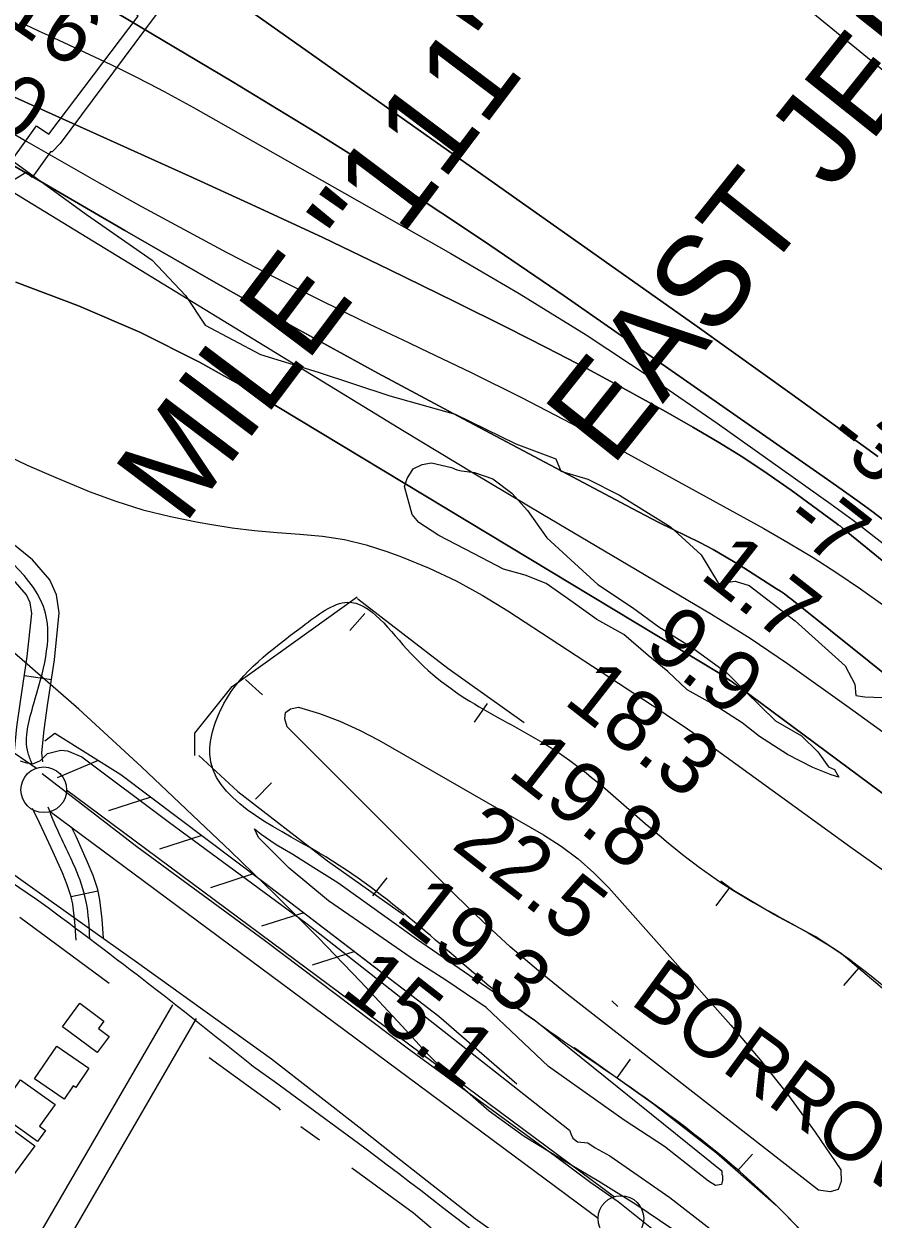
# Model space of a CAD drawing. Extents: x 3598634 to 3636690, y 517270 to 542944.
# Drawn here: x 3627174 to 3628104, y 531960 to 533267 of the extents above; entities that cross this region are included whole.
import ezdxf

# ---------------------------------------------------------------- set-up
doc = ezdxf.new("R2010")
doc.units = 0
for name, color, linetype in [('V-BLDG-OTLN', 7, 'Continuous'), ('V-BORW-IDEN', 7, 'Continuous'), ('V-BORW-LINE', 7, 'Continuous'), ('V-CHAN-DOCK', 7, 'Continuous'), ('V-CHAN-NAID', 7, 'Continuous'), ('V-FLOD-BASE', 7, 'Continuous'), ('V-LEVE-TOET', 7, 'Continuous'), ('V-RIVR-EDGE', 7, 'Continuous'), ('V-RIVR-RANG', 7, 'Continuous'), ('V-ROAD-CNTR', 7, 'Continuous'), ('V-RRAP-FSHR', 7, 'Continuous'), ('V-SITE-VEGE', 7, 'Continuous'), ('V-SURV-LINE', 7, 'Continuous'), ('V-TOPO-DPTH', 7, 'Continuous'), ('V-TOPO-MINR', 7, 'Continuous'), ('V-TOPO-SHOR', 7, 'Continuous'), ('V-TOPO-WATR', 7, 'Continuous')]:
    doc.layers.add(name, color=color, linetype=linetype)

msp = doc.modelspace()

# ---------------------------------------------------------------- linework, layer by layer
at = {"layer": 'V-BLDG-OTLN'}
for points in [[(3627254.6, 532142), (3627216.6, 532170.3), (3627235.7, 532196), (3627262.1, 532176.3), (3627256.1, 532168.3), (3627267.7, 532159.6)], [(3627218.4, 532091), (3627185.9, 532113.2), (3627210.4, 532149.1), (3627245.6, 532125), (3627231.3, 532104), (3627228.5, 532105.8)], [(3627189.3, 532044.8), (3627145.1, 532076.3), (3627170.7, 532112.3), (3627208.6, 532085.3), (3627191.7, 532061.5), (3627198, 532057)], [(3627160.2, 532004.5), (3627128.8, 532027.4), (3627155, 532063.1), (3627186.3, 532040.2)]]:
    msp.add_lwpolyline(points, close=True, dxfattribs=at)
at = {"layer": 'V-BORW-LINE'}
for p, q in [((3627547.6, 532622.4), (3627531.1, 532603.6)), ((3627416.8, 532550.1), (3627435.4, 532533.4)), ((3627681.5, 532524), (3627667.3, 532503.4)), ((3627427.9, 532419.4), (3627445.5, 532437.2)), ((3627556.4, 532313.5), (3627572, 532333.1)), ((3627946.6, 532322.5), (3627931.7, 532302.4)), ((3628087.6, 532234.5), (3628071.4, 532215.4)), ((3627823.5, 532114.4), (3627838, 532134.8)), ((3627955, 532012.3), (3627971.5, 532031.1))]:
    msp.add_line(p, q, dxfattribs=at)
for points in [[(3627361.5, 532467.2), (3627361.5, 532491.4), (3627402.3, 532542.4), (3627539.1, 532640.5)], [(3627539.5, 532638.7), (3627540, 532638.4), (3627638.4, 532562.4), (3627721.7, 532503.1)], [(3627365.9, 532467.2), (3627408.4, 532427.8), (3627506.8, 532351.9), (3627590.1, 532292.6)], [(3628481.6, 531892.1), (3628457.7, 531916), (3628411.4, 531962.5), (3628369, 532002.3), (3628325.4, 532040.9), (3628263.4, 532089.7), (3628200.8, 532137.6), (3628135, 532194.3), (3628068.8, 532250.5), (3628040.3, 532269.2), (3627994.9, 532293.1), (3627950.9, 532319.3), (3627937.1, 532329.6)], [(3627776.5, 532147.8), (3627778.4, 532146.5), (3627863.5, 532085.9), (3627932.2, 532032.4), (3627997.6, 531975), (3628049.2, 531922.6), (3628100.5, 531870.1), (3628160.1, 531814), (3628219.8, 531758), (3628283.4, 531694.1), (3628286.8, 531690.8)]]:
    msp.add_lwpolyline(points, dxfattribs=at)
msp.add_spline([(3628525.3, 531852.3), (3628559.2, 531833.7), (3628547.4, 531783.5), (3628470.3, 531713.6), (3628414.6, 531655.1), (3628347, 531631.5), (3628219.8, 531758), (3628100.5, 531870.1), (3627997.6, 531975), (3627863.5, 532085.9), (3627693.2, 532207.2), (3627497.3, 532360.5), (3627377.9, 532468.8), (3627393.4, 532524), (3627479.3, 532608.3), (3627528.6, 532634.7), (3627597.7, 532578.7), (3627759.4, 532470.2), (3627854.1, 532392.8), (3627950.9, 532319.3), (3628068.8, 532250.5), (3628200.8, 532137.6), (3628325.4, 532040.9), (3628411.4, 531962.5), (3628504.8, 531868.9), (3628526.4, 531851.7)], degree=3, dxfattribs=at)
at = {"layer": 'V-CHAN-DOCK'}
msp.add_lwpolyline([(3626996.4, 532869.1), (3627070.6, 532991.9), (3627075.8, 533004.2), (3627126.9, 533073.2), (3627148.9, 533100.7), (3627188.4, 533155.7), (3627201.9, 533146.5), (3627299.4, 533275.8), (3627285.9, 533287.4), (3627293.5, 533296.8), (3627319.2, 533277.6), (3627214.2, 533136.6), (3627205.4, 533127.2), (3627203.7, 533127.2), (3627183.4, 533099.1), (3627176.9, 533104.9), (3627154.8, 533091.4), (3627084.6, 533000.7), (3627074.1, 532987.8), (3627016.7, 532877.3), (3627009.8, 532864.5), (3626996.4, 532869.1)], dxfattribs=at)
at = {"layer": 'V-FLOD-BASE'}
msp.add_lwpolyline([(3627194.5, 532447.2), (3627297.9, 532367.5), (3627437.9, 532264.9), (3627593.8, 532147.1), (3627756.2, 532028.8), (3627794.6, 532000.1), (3627824.8, 531979), (3627905.1, 531915.1), (3627964.2, 531854), (3628065.4, 531751.6)], dxfattribs=at)
at = {"layer": 'V-LEVE-TOET'}
for points in [[(3628053.5, 531625.9), (3627910.4, 531765.5), (3627832.4, 531834.1), (3627734.3, 531912.1), (3627720.7, 531923.2), (3627668.2, 531960.1), (3627581.9, 532028.1), (3627541.1, 532060.3), (3627445.4, 532134.8), (3627297.8, 532240.8), (3627243.8, 532279.4), (3627173.8, 532329.3), (3627098.2, 532383.2), (3627007.2, 532448.2), (3626927.5, 532506.2), (3626889.7, 532536.7), (3626880.2, 532544.3), (3626872.5, 532549.6), (3626782.8, 532604), (3626662.9, 532690.2), (3626586.7, 532747.6), (3626458.6, 532829.6), (3626352.3, 532906.9)], [(3627170.3, 532461.3), (3627177.3, 532459), (3627179.7, 532458.6), (3627184.4, 532457.8), (3627188.5, 532459.6), (3627192.6, 532461.4), (3627200.3, 532469.1), (3627215, 532472.7), (3627222.1, 532472.1), (3627238, 532465.7), (3627333.7, 532393.6), (3627483.1, 532284.1), (3627690.5, 532121.1), (3627771.4, 532057.2), (3627773.2, 532052.5), (3627775, 532048.4), (3627780.3, 532044.3), (3627780.3, 532044.3), (3627791.5, 532043.2)], [(3627791.5, 532043.2), (3627799.7, 532037.9), (3627815.7, 532029.1), (3627881.2, 531983.4), (3627925.5, 531949.4), (3627981.1, 531893.7), (3628104.7, 531776)]]:
    msp.add_lwpolyline(points, dxfattribs=at)
at = {"layer": 'V-RIVR-EDGE'}
msp.add_lwpolyline([(3627157.7, 533120.7), (3627242.8, 533058.7), (3627314.7, 533008.7), (3627351.2, 532970.2), (3627372.7, 532937.7), (3627433.3, 532905.7), (3627496.3, 532886.4), (3627574.9, 532860.3), (3627646.3, 532840.4), (3627712.8, 532807.8), (3627756.6, 532791.5), (3627762, 532778.2), (3627791.4, 532769.2), (3627826.1, 532751.7), (3627881.9, 532717.3), (3627915.4, 532686.6), (3627934.6, 532655.3), (3627952.6, 532657.7), (3627968.2, 532652.9), (3628018.5, 532614.3), (3628073, 532565), (3628083.8, 532545.1), (3628084.9, 532532.5), (3628094.5, 532531.3), (3628114.3, 532530.6)], dxfattribs=at)
at = {"layer": 'V-ROAD-CNTR'}
for p, q in [((3627175, 532554.6), (3627204.6, 532550.1)), ((3627226.1, 532312.7), (3627255.5, 532319))]:
    msp.add_line(p, q, dxfattribs=at)
for points in [[(3625809.1, 533255.3), (3626311.2, 532906.7), (3627185.9, 532311.4)], [(3627195.3, 532460), (3627194.2, 532469.8), (3627196.7, 532495), (3627200.3, 532521.8), (3627208, 532571.5), (3627213.2, 532623.1), (3627210.2, 532642.8), (3627202.7, 532659), (3627184, 532681.2), (3627118.5, 532734), (3627059.1, 532793.5), (3627029.8, 532819.4)], [(3627164.2, 532471.8), (3627166.9, 532498.5), (3627170.6, 532526.1), (3627178.2, 532575.3), (3627183, 532622.4), (3627181.2, 532634.1), (3627177.2, 532642.8), (3627162.9, 532659.7), (3627098.4, 532711.7), (3627038.6, 532771.7), (3627013.2, 532794.1)], [(3627231.6, 532265.2), (3627230.2, 532285.2), (3627227.9, 532304.4), (3627226.2, 532312.6), (3627221.9, 532325.4), (3627216.6, 532338.5), (3627204.2, 532366), (3627191.6, 532393.5), (3627183.7, 532409.1)], [(3627261.6, 532267.3), (3627260.1, 532288), (3627257.6, 532309.3), (3627255.2, 532320.5), (3627250.1, 532335.8), (3627244.1, 532350.4), (3627231.5, 532378.5), (3627226.7, 532388.7)], [(3627336.9, 532194.3), (3627187.7, 531937)], [(3627362.9, 532179.3), (3627213.6, 531921.9)]]:
    msp.add_lwpolyline(points, dxfattribs=at)
for centre, radius, start, end in [((3623419.3, 527183), 6363, 51.00374, 53.70453), ((3623237.6, 526281.9), 7190.3, 50.47907, 54.39937)]:
    msp.add_arc(centre, radius, start, end, dxfattribs=at)
for points in [[(3627183.7, 532457.2), (3627179.1, 532469.6), (3627185.4, 532524), (3627198.1, 532622.8), (3627108.5, 532722.9), (3626985.7, 532838.2), (3626831.3, 532931.4), (3626691.9, 532999.5), (3626588.9, 533086.9), (3626555.5, 533200.3), (3626555.1, 533269.9), (3626552.3, 533350.4), (3626554.7, 533396.7)], [(3627246.6, 532266.3), (3627242.7, 532306.8), (3627230.4, 532344.4), (3627205.1, 532400), (3627201.1, 532410.6)]]:
    msp.add_spline(points, degree=3, dxfattribs=at)
at = {"layer": 'V-RRAP-FSHR'}
for p, q in [((3627255.9, 532461.7), (3627211, 532442.7)), ((3627313.3, 532421.6), (3627266.9, 532406.5)), ((3627369.2, 532379.6), (3627322.8, 532364.4)), ((3627425.2, 532337.5), (3627378.7, 532322.4)), ((3627480.8, 532295), (3627434.3, 532280.3)), ((3627536.4, 532252.5), (3627489.8, 532237.7))]:
    msp.add_line(p, q, dxfattribs=at)
for points in [[(3627197.5, 532483), (3627208.4, 532491.5), (3627280.4, 532446.3), (3627437, 532328.6), (3627628.4, 532182), (3627713.9, 532107.9)], [(3627197.5, 532483), (3627208.4, 532491.5), (3627280.4, 532446.3), (3627437, 532328.6), (3627564.4, 532231)], [(3627691.9, 532126.9), (3627713.9, 532107.9)]]:
    msp.add_lwpolyline(points, dxfattribs=at)
at = {"layer": 'V-SITE-VEGE'}
for points in [[(3627642.2, 532781.9), (3627648.1, 532779.6), (3627653.4, 532778.4), (3627667.6, 532776.7), (3627687.6, 532769.7), (3627708.3, 532753.9), (3627725.5, 532735.1), (3627746.8, 532705.1), (3627772.9, 532681), (3627802.4, 532654), (3627840.3, 532628.8), (3627869.2, 532607.7), (3627905.9, 532584.9), (3627943.7, 532557.3), (3627963.8, 532537.3), (3627997, 532505), (3628025.3, 532488.7), (3628043.1, 532471), (3628054.9, 532454.6), (3628061.4, 532451.7), (3628066.1, 532443.4), (3628057.9, 532445.7), (3628037.8, 532453.9), (3628010.1, 532468), (3627979.3, 532487.9), (3627960.4, 532502.6), (3627929.7, 532522.5), (3627900.1, 532538.9), (3627878.9, 532558.8), (3627857.6, 532576.4), (3627830.9, 532599.3), (3627801.4, 532615.7), (3627775.4, 532634.5), (3627745.9, 532655), (3627722.8, 532664.3), (3627699.2, 532670.7), (3627667.3, 532687.7), (3627628.3, 532707.6), (3627606.5, 532721.7), (3627599.4, 532730.5), (3627591, 532761.1), (3627593.9, 532770), (3627600.4, 532780.6), (3627610.4, 532785.3), (3627620.4, 532787.1)], [(3627938.1, 532012.6), (3627938.1, 532009.1), (3627938.7, 532007.3), (3627938.7, 532002.6), (3627937.6, 531997.9), (3627931.1, 531996.7), (3627923.4, 532001.4), (3627875.5, 532039.5), (3627831.2, 532068.2), (3627748.5, 532126.8), (3627680.4, 532191.4), (3627636.1, 532221.3), (3627601.8, 532243), (3627562.8, 532270), (3627507.9, 532308.1), (3627464.7, 532343.9), (3627431, 532377.3), (3627426.8, 532386.8), (3627433.9, 532380.9), (3627450.4, 532369.7), (3627468.8, 532359.2), (3627491.8, 532344.6), (3627517.8, 532328.2), (3627604.1, 532266.6), (3627733.5, 532177.5)]]:
    msp.add_lwpolyline(points, close=True, dxfattribs=at)
at = {"layer": 'V-SURV-LINE'}
for points in [[(3626465.7, 532948.9), (3627188.2, 532453.2)], [(3627221.2, 532429.6), (3627820.6, 531984.4)], [(3627802.7, 531960.4), (3627203.3, 532405.5)]]:
    msp.add_lwpolyline(points, dxfattribs=at)
for centre in [(3627196.2, 532429.5), (3627827.7, 531960.5)]:
    msp.add_circle(centre, 25, dxfattribs=at)
at = {"layer": 'V-TOPO-DPTH'}
for points in [[(3627876.4, 533411.5), (3628302.4, 533063.1), (3628310.8, 533056), (3628319.1, 533048.8), (3628327.3, 533041.4), (3628335.3, 533033.9), (3628466.4, 532908), (3628539.1, 532836.7), (3628610.9, 532764.5)], [(3627876.4, 533411.5), (3628302.4, 533063.1), (3628310.8, 533056), (3628319.1, 533048.8), (3628327.3, 533041.4), (3628335.3, 533033.9), (3628466.4, 532908), (3628539.1, 532836.7), (3628610.9, 532764.5)], [(3627294.4, 533372.1), (3627911.1, 532936.1), (3627945.8, 532911.5), (3627980.4, 532886.8), (3628015, 532862), (3628049.4, 532837.2), (3628099.5, 532801), (3628108.9, 532794.2)], [(3628108.9, 532794.2), (3628099.5, 532801), (3628049.4, 532837.2), (3628015, 532862), (3627980.4, 532886.8), (3627945.8, 532911.5), (3627911.1, 532936.1), (3627294.4, 533372.1)], [(3627251.3, 533294.4), (3627402.4, 533204.4), (3627494.7, 533148.1), (3627586.1, 533090.4), (3627676.3, 533030.8), (3627765.7, 532969.9), (3628053.7, 532769), (3628069.9, 532757.5), (3628086.1, 532745.9), (3628102.1, 532734.2), (3628118.1, 532722.3), (3628233.7, 532635), (3628307.6, 532579.6), (3628381.6, 532524.4), (3628455.9, 532469.6), (3628530.3, 532414.9), (3628708.7, 532284.7)], [(3628708.7, 532284.7), (3628530.3, 532414.9), (3628455.9, 532469.6), (3628381.6, 532524.4), (3628307.6, 532579.6), (3628233.7, 532635), (3628118.1, 532722.3), (3628102.1, 532734.2), (3628086.1, 532745.9), (3628069.9, 532757.5), (3628053.7, 532769), (3627765.7, 532969.9), (3627676.3, 533030.8), (3627586.1, 533090.4), (3627494.7, 533148.1), (3627402.4, 533204.4), (3627251.3, 533294.4)], [(3628594.5, 532288.4), (3628542.3, 532330.9), (3628070.3, 532715.8), (3628067.9, 532717.7), (3628065.5, 532719.5), (3628063.1, 532721.3), (3628060.7, 532723.1), (3628013.8, 532757.2), (3627987.6, 532775.5), (3627961, 532793.3), (3627933.8, 532810.1), (3627906.3, 532826.3), (3627876.5, 532843.2), (3627833.6, 532867.1), (3627790.4, 532890.5), (3627746.8, 532913.1), (3627703, 532935.3), (3627646.5, 532963.3), (3627574.1, 532998.6), (3627501.4, 533033.5), (3627428.3, 533067.5), (3627355, 533101), (3627137.9, 533198.7)], [(3627137.9, 533198.7), (3627355, 533101), (3627428.3, 533067.5), (3627501.4, 533033.5), (3627574.1, 532998.6), (3627646.5, 532963.3), (3627703, 532935.3), (3627746.8, 532913.1), (3627790.4, 532890.5), (3627833.6, 532867.1), (3627876.5, 532843.2), (3627906.3, 532826.3), (3627933.8, 532810.1), (3627961, 532793.3), (3627987.6, 532775.5), (3628013.8, 532757.2), (3628060.7, 532723.1), (3628063.1, 532721.3), (3628065.5, 532719.5), (3628067.9, 532717.7), (3628070.3, 532715.8), (3628542.3, 532330.9), (3628594.5, 532288.4)], [(3628592.7, 532173.1), (3628526.6, 532226.8), (3628460.2, 532280.4), (3628393.8, 532333.8), (3628014.8, 532637.6), (3628010.7, 532640.7), (3628006.6, 532643.8), (3628002.4, 532646.7), (3627998.1, 532649.5), (3627957, 532675.5), (3627942.8, 532684), (3627928.5, 532692.3), (3627913.9, 532700), (3627899.1, 532707.4), (3627884.2, 532714.6), (3627869.3, 532721.9), (3627854.6, 532729.4), (3627839.9, 532737.1), (3627655.1, 532835.1), (3627561.8, 532885.2), (3627468.9, 532936.2), (3627376.7, 532988.3), (3627284.8, 533041.1), (3627134.3, 533128.9)], [(3627134.3, 533128.9), (3627284.8, 533041.1), (3627376.7, 532988.3), (3627468.9, 532936.2), (3627561.8, 532885.2), (3627655.1, 532835.1), (3627839.9, 532737.1), (3627854.6, 532729.4), (3627869.3, 532721.9), (3627884.2, 532714.6), (3627899.1, 532707.4), (3627913.9, 532700), (3627928.5, 532692.3), (3627942.8, 532684), (3627957, 532675.5), (3627998.1, 532649.5), (3628002.4, 532646.7), (3628006.6, 532643.8), (3628010.7, 532640.7), (3628014.8, 532637.6), (3628393.8, 532333.8), (3628460.2, 532280.4), (3628526.6, 532226.8), (3628592.7, 532173.1)], [(3628569.6, 532080.2), (3628488.4, 532143.7), (3628406.8, 532206.6), (3628324.6, 532268.9), (3628242.1, 532330.6), (3627957.3, 532541.8), (3627955.3, 532543.2), (3627951.3, 532546.1), (3627949.3, 532547.5), (3627947.2, 532549.1), (3627943.4, 532551.6), (3627941.6, 532552.9), (3627937.8, 532555.4), (3627935.9, 532556.6), (3627934, 532557.8), (3627430.4, 532861.4), (3627366.5, 532897.2), (3627301.3, 532930.1), (3627234.2, 532958.9), (3627165.7, 532984.8)]]:
    msp.add_lwpolyline(points, dxfattribs=at)
at = {"layer": 'V-TOPO-MINR'}
for points in [[(3627876.4, 533411.5), (3628302.4, 533063.1), (3628310.8, 533056), (3628319.1, 533048.8), (3628327.3, 533041.4), (3628335.3, 533033.9), (3628466.4, 532908), (3628539.1, 532836.7), (3628610.9, 532764.5)], [(3627294.4, 533372.1), (3627911.1, 532936.1), (3627945.8, 532911.5), (3627980.4, 532886.8), (3628015, 532862), (3628049.4, 532837.2), (3628099.5, 532801), (3628108.9, 532794.2)], [(3626795.2, 533295), (3626869, 533254.4), (3626942.4, 533212.8), (3627076.3, 533135.5), (3627082.3, 533131.9), (3627088.4, 533128.3), (3627094.5, 533124.7), (3627100.5, 533121.1), (3627515.3, 532867.7), (3627590.7, 532821.9), (3627666.2, 532776.3), (3627741.9, 532731), (3627817.7, 532686), (3627926.8, 532621.5), (3627948, 532608.6), (3627969, 532595.3), (3627989.7, 532581.6), (3628010.1, 532567.5), (3628075, 532521.4), (3628127.3, 532483.5), (3628179.1, 532444.9), (3628230, 532405.1), (3628280.3, 532364.6), (3628746.9, 531981)], [(3627251.3, 533294.4), (3627402.4, 533204.4), (3627494.7, 533148.1), (3627586.1, 533090.4), (3627676.3, 533030.8), (3627765.7, 532969.9), (3628053.7, 532769), (3628069.9, 532757.5), (3628086.1, 532745.9), (3628102.1, 532734.2), (3628118.1, 532722.3), (3628233.7, 532635), (3628307.6, 532579.6), (3628381.6, 532524.4), (3628455.9, 532469.6), (3628530.3, 532414.9), (3628708.7, 532284.7)], [(3627171.6, 533268.6), (3627181.4, 533263.9), (3627191.2, 533259.3), (3627201, 533254.8), (3627229.8, 533241.5), (3627246.3, 533233.8), (3627262.8, 533226), (3627279.3, 533218), (3627295.6, 533210), (3627311.9, 533201.7), (3627328.1, 533193.3), (3627344.1, 533184.6), (3627360.1, 533175.8), (3627641.7, 533016), (3627716.2, 532972.2), (3627789.7, 532927), (3627861.9, 532879.5), (3627933.1, 532830.6), (3628057.9, 532741.9), (3628065.9, 532736.2), (3628073.9, 532730.3), (3628081.8, 532724.3), (3628089.7, 532718.3), (3628315.5, 532542.2)], [(3627137.9, 533198.7), (3627355, 533101), (3627428.3, 533067.5), (3627501.4, 533033.5), (3627574.1, 532998.6), (3627646.5, 532963.3), (3627703, 532935.3), (3627746.8, 532913.1), (3627790.4, 532890.5), (3627833.6, 532867.1), (3627876.5, 532843.2), (3627906.3, 532826.3), (3627933.8, 532810.1), (3627961, 532793.3), (3627987.6, 532775.5), (3628013.8, 532757.2), (3628060.7, 532723.1), (3628063.1, 532721.3), (3628065.5, 532719.5), (3628067.9, 532717.7), (3628070.3, 532715.8), (3628542.3, 532330.9), (3628594.5, 532288.4)], [(3627148.2, 533155.8), (3627177.6, 533138.8), (3627210.8, 533119.7), (3627256.9, 533093.4), (3627303.1, 533067.6), (3627349.8, 533042.2), (3627396.6, 533017.3), (3627399.4, 533015.8), (3627447.9, 532990.7), (3627496.7, 532966.1), (3627545.8, 532942.2), (3627595.1, 532918.7), (3627608, 532912.7), (3627663.7, 532886.1), (3627719, 532858.7), (3627773.7, 532830.2), (3627828.1, 532801), (3627984.1, 532715.2), (3628011.2, 532699.7), (3628037.9, 532683.7), (3628064, 532666.8), (3628089.8, 532649.3), (3628116.6, 532630.4)], [(3627165.7, 532984.8), (3627234.2, 532958.9), (3627301.3, 532930.1), (3627366.5, 532897.2), (3627430.4, 532861.4), (3627934, 532557.8), (3627935.9, 532556.6), (3627937.8, 532555.4), (3627941.6, 532552.9), (3627943.4, 532551.6), (3627947.2, 532549.1), (3627949.3, 532547.5), (3627951.3, 532546.1), (3627955.3, 532543.2), (3627957.3, 532541.8), (3628242.1, 532330.6), (3628324.6, 532268.9), (3628406.8, 532206.6), (3628488.4, 532143.7), (3628569.6, 532080.2)], [(3627147.4, 532799.1), (3627178.1, 532784.7), (3627209.3, 532771.1), (3627240.7, 532758), (3627245.9, 532755.9), (3627275.1, 532745.3), (3627304.7, 532735.9), (3627334.8, 532728.4), (3627365.3, 532722.1), (3627377.8, 532719.9), (3627402.3, 532716.1), (3627426.9, 532713), (3627451.7, 532710.8), (3627476.4, 532709.2), (3627501, 532707), (3627525.3, 532703.3), (3627549.1, 532697.3), (3627572.7, 532689.8), (3627587.5, 532684.2), (3627617.8, 532671.8), (3627647.3, 532658), (3627675.9, 532642.3), (3627703.9, 532625.4), (3627871.4, 532515.8), (3627883.1, 532508), (3627894.8, 532500.1), (3627906.3, 532492), (3627917.8, 532483.8), (3628079.4, 532366.9), (3628143.6, 532321.1)], [(3627883.4, 531949.1), (3627844, 531976), (3627803.5, 532001.2), (3627762.3, 532025.3), (3627722, 532050.3), (3627683.6, 532077.8), (3627648, 532108.9), (3627614.3, 532142.4), (3627588.4, 532170.8), (3627542.8, 532219.8), (3627496.4, 532268.1), (3627449, 532315.5), (3627400.9, 532362.1), (3627303.3, 532454.5), (3627234.4, 532517.6), (3627164.1, 532579)], [(3628011.1, 532095.2), (3628040.3, 532055), (3628068.2, 532013.9), (3628068.8, 532001.1), (3628065.5, 531992.4), (3628056.6, 531989.9), (3628043.9, 531991.5), (3627769, 532206), (3627737.4, 532231.6), (3627706.5, 532257.9), (3627676.6, 532285.4), (3627647.4, 532313.6), (3627462.6, 532498.5), (3627459.9, 532507.2), (3627460.6, 532514), (3627466.1, 532517.9), (3627475, 532520), (3627497.8, 532512.9), (3627520.1, 532504.7), (3627541.7, 532494.7), (3627562.9, 532483.7), (3627743, 532380.3), (3627762.5, 532367.8), (3627781.1, 532354.1), (3627798.2, 532338.7), (3627814.5, 532322.2), (3627948, 532171.9), (3627980.2, 532134), (3628011.1, 532095.2)]]:
    msp.add_lwpolyline(points, dxfattribs=at)
at = {"layer": 'V-TOPO-SHOR'}
for p, q in [((3627169.9, 532290), (3627267.9, 532218)), ((3627817.6, 532198.7), (3627824.4, 532192.6)), ((3627477.4, 532061.1), (3627498, 532046.5))]:
    msp.add_line(p, q, dxfattribs=at)
for points in [[(3627377.1, 532136.6), (3627453.2, 532081.6), (3627454.9, 532079.2)], [(3627533.4, 532016), (3627600.7, 531966.8), (3627620.2, 531950.4)]]:
    msp.add_lwpolyline(points, dxfattribs=at)
at = {"layer": 'V-TOPO-WATR'}
msp.add_lwpolyline([(3627134.3, 533128.9), (3627284.8, 533041.1), (3627376.7, 532988.3), (3627468.9, 532936.2), (3627561.8, 532885.2), (3627655.1, 532835.1), (3627839.9, 532737.1), (3627854.6, 532729.4), (3627869.3, 532721.9), (3627884.2, 532714.6), (3627899.1, 532707.4), (3627913.9, 532700), (3627928.5, 532692.3), (3627942.8, 532684), (3627957, 532675.5), (3627998.1, 532649.5), (3628002.4, 532646.7), (3628006.6, 532643.8), (3628010.7, 532640.7), (3628014.8, 532637.6), (3628393.8, 532333.8), (3628460.2, 532280.4), (3628526.6, 532226.8), (3628592.7, 532173.1)], dxfattribs=at)

# ---------------------------------------------------------------- texts
at = {"layer": 'V-BORW-IDEN'}
msp.add_text('BORROW PIT', height=64, rotation=323.7927, dxfattribs=at).set_placement((3627836.3, 532196.2))
at = {"layer": 'V-CHAN-NAID'}
for s, rotation, p in [('EAST JEFFERSON DISCHARGE ', 51.4352, (3627817.7, 532781.3)), ('MILE "111" BUOYS #1 (112.2)', 53.0275, (3627349.5, 532717.8))]:
    msp.add_text(s, height=100, rotation=rotation, dxfattribs=at).set_placement(p)
at = {"layer": 'V-RIVR-RANG'}
for s, rotation, p in [('-16', 325.6964, (3627121.3, 533290.5)), ('-10', 325.6964, (3627064.1, 533208.4)), ('-31', 322.2528, (3628049, 532808.9)), ('-7', 321.9683, (3628002.4, 532718.8)), ('1.7', 321.9683, (3627912.5, 532662.2)), ('9.9', 321.9683, (3627850.9, 532583.4)), ('18.3', 321.9683, (3627763.5, 532524.8)), ('19.8', 321.9683, (3627702.1, 532445.9)), ('22.5', 321.9683, (3627640.7, 532367)), ('19.3', 321.9683, (3627579.3, 532288.1)), ('15.1', 321.9683, (3627519.7, 532207.7))]:
    msp.add_text(s, height=67, rotation=rotation, dxfattribs=at).set_placement(p)

doc.saveas('drawing.dxf')
